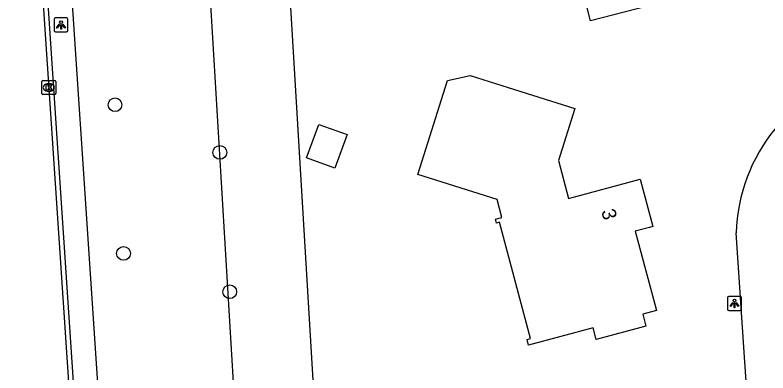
# Model space of a CAD drawing. Extents: x 162157 to 163165, y 378998 to 380775.
# Drawn here: x 162473 to 162526.7, y 380664.2 to 380689.7 of the extents above; entities that cross this region are included whole.
import ezdxf

# ---------------------------------------------------------------- set-up
doc = ezdxf.new("R2010")
doc.units = 0
for name, color, linetype in [('IMGEO_Boom', 7, 'Continuous'), ('IMGEO_Gemengd_bos', 7, 'Continuous'), ('IMGEO_Kolk', 7, 'Continuous'), ('IMGEO_Lichtpunt', 7, 'Continuous'), ('IMGEO_Pand', 7, 'Continuous'), ('IMGEO_Pand_nummerreeks', 7, 'Continuous'), ('IMGEO_Rijbaan_lokaal_gesloten', 7, 'Continuous'), ('IMGEO_Rijbaan_lokaal_open', 7, 'Continuous'), ('IMGEO_Voetpad_open', 7, 'Continuous')]:
    doc.layers.add(name, color=color, linetype=linetype)

msp = doc.modelspace()

# ---------------------------------------------------------------- linework, layer by layer
at = {"layer": 'IMGEO_Boom'}
for centre in [(162480.116, 380683.287), (162487.6, 380679.888), (162480.722, 380672.686), (162488.306, 380669.947)]:
    msp.add_circle(centre, 0.489, dxfattribs=at)
at = {"layer": 'IMGEO_Gemengd_bos'}
for points in [[(162489.56, 380647.226), (162484.993, 380723.337), (162586.551, 380744.555)], [(162491.884, 380703.08), (162492.106, 380699.378), (162495.322, 380645.782)]]:
    msp.add_lwpolyline(points, dxfattribs=at)
at = {"layer": 'IMGEO_Kolk'}
for p, q in [((162474.889, 380684.094), (162474.889, 380684.946)), ((162474.964, 380685.02), (162475.816, 380685.02)), ((162475.377, 380684.8), (162475.402, 380684.8)), ((162475.89, 380684.946), (162475.89, 380684.094)), ((162475.816, 380684.02), (162474.964, 380684.02)), ((162475.4, 380684.24), (162475.375, 380684.24))]:
    msp.add_line(p, q, dxfattribs=at)
for points in [[(162474.889, 380684.094), (162474.889, 380684.946)], [(162474.964, 380685.02), (162475.816, 380685.02)], [(162475.21, 380684.72), (162475.333, 380684.72), (162475.333, 380684.569), (162475.463, 380684.72), (162475.627, 380684.72), (162475.481, 380684.569), (162475.634, 380684.32), (162475.482, 380684.32), (162475.397, 380684.484), (162475.333, 380684.417), (162475.333, 380684.32), (162475.21, 380684.32), (162475.21, 380684.72)], [(162475.89, 380684.946), (162475.89, 380684.094)], [(162475.816, 380684.02), (162474.964, 380684.02)]]:
    msp.add_lwpolyline(points, dxfattribs=at)
for centre, start, end in [((162474.966, 380684.944), 91.552, 178.448), ((162474.966, 380684.944), 91.552, 178.448), ((162475.814, 380684.944), 1.552, 88.448), ((162475.814, 380684.944), 1.552, 88.448), ((162474.966, 380684.096), 181.552, 268.448), ((162474.966, 380684.096), 181.552, 268.448), ((162475.814, 380684.096), 271.552, 358.448), ((162475.814, 380684.096), 271.552, 358.448)]:
    msp.add_arc(centre, 0.0765, start, end, dxfattribs=at)
for centre, major_axis, ratio, start_param, end_param in [((162475.376, 380684.52), (-0.387, 0.002), 0.722429, 4.712389, 7.853982), ((162475.401, 380684.52), (-0.39, 0.002), 0.717154, 1.570796, 4.712389)]:
    msp.add_ellipse(centre, major_axis=major_axis, ratio=ratio, start_param=start_param, end_param=end_param, dxfattribs=at)
at = {"layer": 'IMGEO_Lichtpunt'}
for p, q in [((162475.761, 380689.383), (162475.761, 380688.576)), ((162475.761, 380689.383), (162475.761, 380688.576)), ((162476.663, 380689.478), (162475.855, 380689.478)), ((162476.663, 380689.478), (162475.855, 380689.478)), ((162476.757, 380688.576), (162476.757, 380689.383)), ((162476.757, 380688.576), (162476.757, 380689.383)), ((162475.855, 380688.482), (162476.663, 380688.482)), ((162475.855, 380688.482), (162476.663, 380688.482)), ((162523.85, 380669.516), (162523.85, 380668.709)), ((162523.85, 380669.516), (162523.85, 380668.709)), ((162524.752, 380669.611), (162523.944, 380669.611)), ((162524.752, 380669.611), (162523.944, 380669.611)), ((162524.846, 380668.709), (162524.846, 380669.516)), ((162524.846, 380668.709), (162524.846, 380669.516)), ((162523.944, 380668.615), (162524.752, 380668.615)), ((162523.944, 380668.615), (162524.752, 380668.615))]:
    msp.add_line(p, q, dxfattribs=at)
for points in [[(162476.135, 380689.047), (162476.174, 380689.019), (162475.986, 380688.757), (162475.948, 380688.784), (162476.135, 380689.047)], [(162476.237, 380688.999), (162476.284, 380688.999), (162476.284, 380688.677), (162476.237, 380688.677), (162476.237, 380688.999)], [(162476.347, 380689.019), (162476.385, 380689.046), (162476.572, 380688.784), (162476.533, 380688.756), (162476.347, 380689.019)], [(162524.224, 380669.18), (162524.263, 380669.152), (162524.075, 380668.89), (162524.037, 380668.917), (162524.224, 380669.18)], [(162524.326, 380669.132), (162524.373, 380669.132), (162524.373, 380668.81), (162524.326, 380668.81), (162524.326, 380669.132)], [(162524.436, 380669.152), (162524.474, 380669.179), (162524.661, 380668.917), (162524.622, 380668.889), (162524.436, 380669.152)]]:
    msp.add_lwpolyline(points, dxfattribs=at)
for centre in [(162476.26, 380689.181), (162524.349, 380669.314)]:
    msp.add_circle(centre, 0.0994, dxfattribs=at)
for centre, start, end in [((162475.855, 380689.383), 90, 180), ((162475.855, 380689.383), 90, 180), ((162476.663, 380689.383), 0, 90), ((162476.663, 380689.383), 0, 90), ((162475.855, 380688.576), 180, 270), ((162475.855, 380688.576), 180, 270), ((162476.663, 380688.576), 270, 0), ((162476.663, 380688.576), 270, 360), ((162523.944, 380669.516), 90, 180), ((162523.944, 380669.516), 90, 180), ((162524.752, 380669.516), 0, 90), ((162524.752, 380669.516), 0, 90), ((162523.944, 380668.709), 180, 270), ((162523.944, 380668.709), 180, 270), ((162524.752, 380668.709), 270, 0), ((162524.752, 380668.709), 270, 360)]:
    msp.add_arc(centre, 0.0946, start, end, dxfattribs=at)
at = {"layer": 'IMGEO_Pand'}
for points in [[(162521.721, 380713.908), (162522.318, 380711.597), (162524.458, 380703.324), (162525.961, 380697.513), (162527.213, 380692.672), (162514.077, 380689.274), (162512.825, 380694.115), (162511.322, 380699.926), (162519.051, 380701.925), (162516.313, 380712.509)], [(162514.475, 380666.544), (162514.25, 380667.382), (162509.646, 380666.146), (162509.54, 380666.542), (162509.788, 380666.608), (162507.561, 380674.906), (162507.356, 380674.851), (162507.282, 380675.128), (162507.744, 380675.252), (162507.403, 380676.521), (162501.746, 380678.31), (162503.866, 380685.012), (162505.481, 380685.369), (162508.179, 380684.516), (162512.946, 380683.008), (162511.775, 380679.302), (162512.5, 380676.599), (162517.618, 380677.973), (162518.521, 380674.609), (162518.269, 380674.541), (162517.257, 380674.27), (162518.652, 380669.072), (162518.773, 380668.62), (162517.799, 380668.358), (162518.03, 380667.498), (162514.475, 380666.544)], [(162495.816, 380678.765), (162493.8, 380679.496), (162494.666, 380681.887), (162496.682, 380681.156), (162495.816, 380678.765)]]:
    msp.add_lwpolyline(points, dxfattribs=at)
at = {"layer": 'IMGEO_Rijbaan_lokaal_gesloten'}
msp.add_lwpolyline([(162472.978, 380721.682), (162473.648, 380710.52), (162473.705, 380709.636), (162477.417, 380654.261)], dxfattribs=at)
at = {"layer": 'IMGEO_Rijbaan_lokaal_open'}
for points in [[(162473.95, 380710.764), (162477.736, 380654.281)], [(162523.197, 380637.833), (162524.192, 380640.817), (162525.462, 380645.755), (162525.831, 380649.144), (162525.946, 380652.166), (162525.339, 380661.183), (162525.063, 380665.289), (162524.467, 380674.141)]]:
    msp.add_lwpolyline(points, dxfattribs=at)
msp.add_arc((162536.843, 380673.75), 12.382, 103.6964, 178.1912, dxfattribs=at)
at = {"layer": 'IMGEO_Voetpad_open'}
msp.add_lwpolyline([(162479.514, 380654.153), (162475.765, 380710.054)], dxfattribs=at)

# ---------------------------------------------------------------- texts
at = {"layer": 'IMGEO_Pand_nummerreeks'}
msp.add_text('3', height=1, rotation=285.0257, dxfattribs=at).set_placement((162514.83, 380675.706))

doc.saveas('drawing.dxf')
